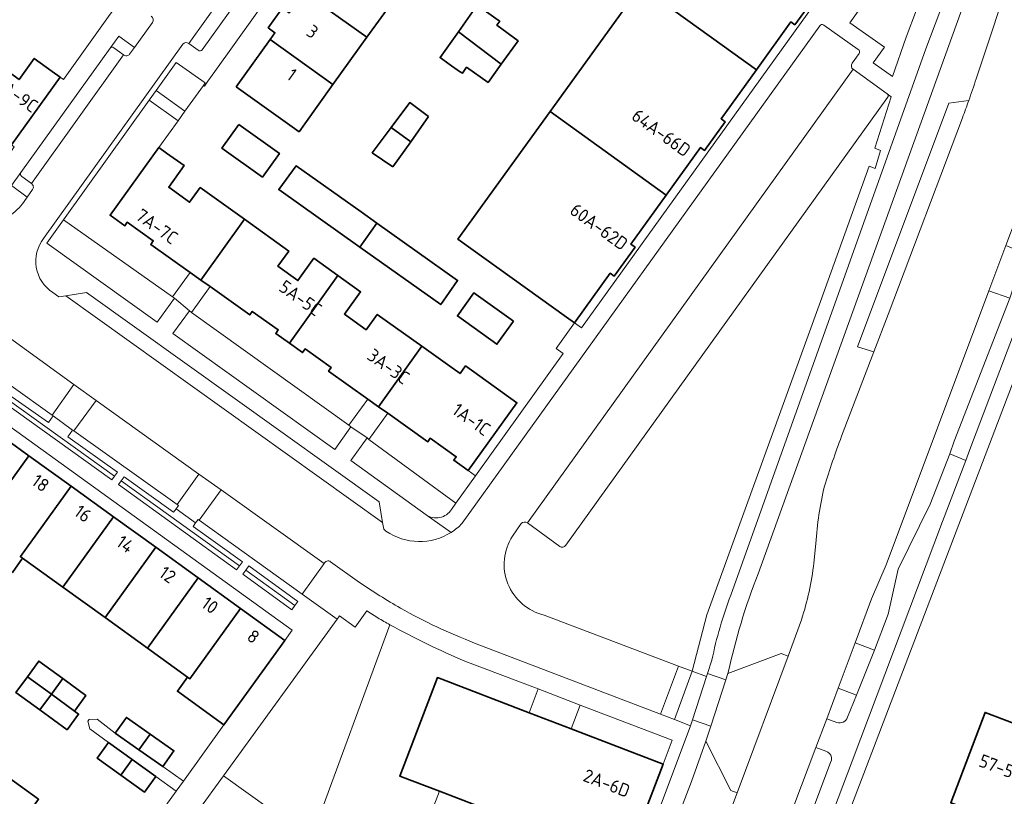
# Model space of a CAD drawing. Extents: x 150256 to 156914, y 461459 to 469481.
# Tile 342 of 656: x 155651 to 155753, y 464016 to 464097. Entities that reach past the tile are written whole.
import ezdxf
from ezdxf.enums import TextEntityAlignment as Align

# ---------------------------------------------------------------- set-up
doc = ezdxf.new("R2010")
doc.units = 0
doc.header["$LTSCALE"] = 0.75
for name, color, linetype, lineweight in [('B-RO-GR-BEPLANTING_CULTUUR_BODEMBEDEKKER-GV', 251, 'CONTINUOUS', 18), ('B-RO-GR-BEPLANTING_CULTUUR_HEESTERS-GV', 251, 'CONTINUOUS', 18), ('B-RO-GR-GROENVOORZIENING-GV', 251, 'CONTINUOUS', 18), ('B-RO-GR-HAAG-GV', 251, 'CONTINUOUS', 13), ('B-RO-IE-TERREINAFSCHEIDING_KUNSTMATIG_HEKWERK-G', 251, 'IE-TERREINAFSCHEIDING-KUNSTMATIG', 18), ('B-RO-OG-BEBOUWING-GV', 6, 'CONTINUOUS', 35), ('B-RO-OG-BEBOUWING-T18', 1, 'CONTINUOUS', 18), ('B-RO-OG-TERREIN_CULTUURSCHEIDING-GV', 251, 'CONTINUOUS', 18), ('B-RO-VH-VERHARDING_ASFALT-GV', 251, 'CONTINUOUS', 18), ('B-RO-VH-VERHARDING_BETONSTRAATSTEEN-GV', 251, 'CONTINUOUS', 18), ('B-RO-VH-VERHARDING_TEGEL-GV', 251, 'CONTINUOUS', 18)]:
    doc.layers.add(name, color=color, linetype=linetype, lineweight=lineweight)
doc.styles.add('NLCS-ISO-M200-T18', font='NLCS-ISO.ttf', dxfattribs={"height": 360})
doc.linetypes.add('IE-TERREINAFSCHEIDING-KUNSTMATIG', pattern='A,4,[82,NLCS.SHX,S=0.75,R=90,X=0,Y=0],4,-2', length=10)

msp = doc.modelspace()

# ---------------------------------------------------------------- linework, layer by layer
at = {"layer": 'B-RO-GR-BEPLANTING_CULTUUR_BODEMBEDEKKER-GV'}
for points in [[(155670.145, 464090.021), (155670.317, 464090.267), (155667.319, 464092.37), (155665.244, 464089.487), (155668.226, 464087.353)], [(155655.679, 464076.115), (155666.937, 464068.143), (155668.761, 464070.68), (155664.695, 464073.578), (155664.957, 464073.946), (155662.267, 464075.864), (155662.003, 464075.494), (155660.493, 464076.583), (155665.529, 464083.603), (155667.517, 464086.368), (155664.532, 464088.5)], [(155668.909, 464066.54), (155685.199, 464054.866), (155687.143, 464057.573), (155683.087, 464060.46), (155683.354, 464060.834), (155680.655, 464062.758), (155680.392, 464062.388), (155679.03, 464063.359), (155677.626, 464064.358), (155677.89, 464064.729), (155675.198, 464066.647), (155674.936, 464066.28), (155670.827, 464069.208)], [(155689.204, 464056.106), (155687.265, 464053.409), (155696.253, 464046.811), (155698.278, 464049.634), (155697.524, 464050.174), (155696.029, 464051.247), (155696.291, 464051.613), (155693.598, 464053.533), (155693.336, 464053.164)]]:
    msp.add_lwpolyline(points, close=True, dxfattribs=at)
at = {"layer": 'B-RO-GR-BEPLANTING_CULTUUR_HEESTERS-GV'}
for points in [[(155656.752, 464059.087), (155654.485, 464055.917), (155654.612, 464055.827), (155656.62, 464054.371), (155656.756, 464054.275), (155659.067, 464057.437)], [(155669.691, 464045.054), (155671.987, 464048.193), (155669.685, 464049.827), (155667.434, 464046.658), (155667.559, 464046.569), (155667.309, 464046.225), (155669.328, 464044.77), (155669.585, 464045.129)]]:
    msp.add_lwpolyline(points, close=True, dxfattribs=at)
at = {"layer": 'B-RO-GR-GROENVOORZIENING-GV'}
for points in [[(155663.009, 464093.95), (155661.4, 464095.124), (155660.483, 464093.867)], [(155660.871, 464093.907), (155661.873, 464093.179)], [(155662.514, 464093.261), (155663.009, 464093.95)], [(155651.266, 464081.017), (155650.288, 464079.652), (155651.929, 464078.463), (155652.463, 464079.235)], [(155652.351, 464079.859), (155651.35, 464080.609)], [(155688.179, 464034.947), (155687.034, 464035.67), (155685.85, 464033.971), (155684.201, 464035.152), (155683.961, 464034.821), (155672.227, 464018.625), (155677.093, 464015.116)], [(155677.093, 464015.116), (155681.269, 464012.105), (155681.449, 464012.592), (155689.436, 464034.237)]]:
    msp.add_lwpolyline(points, dxfattribs=at)
for points in [[(155660.483, 464093.867, -0.4122416), (155660.871, 464093.907)], [(155661.873, 464093.179, 0.430517), (155662.514, 464093.261)], [(155651.35, 464080.609, -0.3973729), (155651.266, 464081.017)], [(155652.463, 464079.235, 0.4517519), (155652.351, 464079.859)], [(155689.436, 464034.237, -0.0046407), (155688.179, 464034.947)]]:
    msp.add_lwpolyline(points, format="xyb", dxfattribs=at)
for points in [[(155649.719, 464057.675), (155649.446, 464057.299), (155660.674, 464049.216), (155660.962, 464049.618), (155661.25, 464050.021), (155656.128, 464053.683), (155656.62, 464054.371), (155654.612, 464055.827), (155654.109, 464055.149), (155649.992, 464058.052)], [(155667.309, 464046.225), (155667.059, 464045.881), (155661.933, 464049.529), (155661.643, 464049.127), (155661.353, 464048.726), (155673.56, 464039.905), (155673.866, 464040.332), (155674.172, 464040.759), (155669.07, 464044.41), (155669.328, 464044.77)], [(155674.525, 464039.89), (155674.217, 464039.464), (155679.303, 464035.795), (155679.61, 464036.221), (155679.917, 464036.647), (155674.832, 464040.315)]]:
    msp.add_lwpolyline(points, close=True, dxfattribs=at)
at = {"layer": 'B-RO-GR-HAAG-GV'}
for points in [[(155649.719, 464057.675), (155649.446, 464057.299), (155660.674, 464049.216), (155660.962, 464049.618), (155661.25, 464050.021), (155656.128, 464053.683), (155656.62, 464054.371), (155654.612, 464055.827), (155654.109, 464055.149), (155649.992, 464058.052)], [(155667.309, 464046.225), (155667.059, 464045.881), (155661.933, 464049.529), (155661.643, 464049.127), (155661.353, 464048.726), (155673.56, 464039.905), (155673.866, 464040.332), (155674.172, 464040.759), (155669.07, 464044.41), (155669.328, 464044.77)], [(155679.917, 464036.647), (155674.832, 464040.315), (155674.525, 464039.89), (155674.217, 464039.464), (155679.303, 464035.795), (155679.61, 464036.221)]]:
    msp.add_lwpolyline(points, close=True, dxfattribs=at)
at = {"layer": 'B-RO-IE-TERREINAFSCHEIDING_KUNSTMATIG_HEKWERK-G'}
for points in [[(155649.719, 464057.675), (155660.962, 464049.618)], [(155661.643, 464049.127), (155673.866, 464040.332)], [(155674.525, 464039.89), (155679.61, 464036.221)], [(155681.449, 464012.592), (155689.436, 464034.237)], [(155704.764, 464027.609), (155703.818, 464025.14)], [(155708.187, 464023.466), (155709.122, 464025.907)], [(155709.122, 464025.907), (155718.633, 464022.295), (155717.686, 464019.826)]]:
    msp.add_lwpolyline(points, dxfattribs=at)
at = {"layer": 'B-RO-OG-BEBOUWING-GV'}
for points in [[(155727.332, 464091.639), (155730.885, 464096.585), (155731.303, 464096.284), (155733.443, 464099.254), (155733.021, 464099.557), (155736.714, 464104.698), (155724.741, 464113.33), (155724.156, 464112.519), (155715.34, 464100.29)], [(155680.544, 464099.648), (155687.041, 464094.989), (155690.544, 464099.875), (155684.047, 464104.534)], [(155715.34, 464100.29), (155705.995, 464087.327), (155718.008, 464078.661), (155721.548, 464083.588), (155721.971, 464083.284), (155724.102, 464086.261), (155723.684, 464086.561), (155727.332, 464091.639)], [(155687.041, 464094.989), (155680.544, 464099.648), (155679.023, 464097.526), (155678.315, 464098.034), (155676.842, 464095.969), (155677.545, 464095.465), (155677.042, 464094.762), (155683.539, 464090.103)], [(155696.516, 464095.563), (155700.947, 464092.216), (155702.688, 464094.622), (155700.499, 464096.244), (155700.797, 464096.65), (155700.632, 464096.768), (155698.471, 464098.323)], [(155654.509, 464091.465), (155652.645, 464092.801), (155651.084, 464090.609), (155648.902, 464092.163), (155649.87, 464093.521), (155645.367, 464096.729), (155640.939, 464090.513), (155641.948, 464089.794), (155646.077, 464086.852), (155646.331, 464087.209), (155649.026, 464085.288), (155648.766, 464084.923), (155650.281, 464083.852), (155655.321, 464090.883)], [(155696.64, 464091.463), (155696.931, 464091.272), (155697.363, 464091.894), (155699.579, 464090.326), (155700.947, 464092.216), (155696.516, 464095.563), (155694.621, 464092.888), (155695.568, 464092.207)], [(155673.545, 464089.884), (155680.043, 464085.226), (155680.625, 464086.039), (155683.539, 464090.103), (155677.042, 464094.762)], [(155693.433, 464086.793), (155691.489, 464088.242), (155689.546, 464085.645), (155691.59, 464084.195)], [(155705.995, 464087.327), (155696.468, 464074.111), (155707.707, 464066.037), (155708.519, 464065.453), (155712.21, 464070.591), (155712.633, 464070.287), (155714.78, 464073.28), (155714.359, 464073.582), (155718.008, 464078.661)], [(155673.806, 464085.97), (155672.058, 464083.523), (155676.251, 464080.528), (155677.999, 464082.974)], [(155689.747, 464081.596), (155691.59, 464084.195), (155689.546, 464085.645), (155687.602, 464083.045)], [(155665.529, 464083.603), (155660.493, 464076.583), (155662.003, 464075.494), (155662.267, 464075.864), (155664.957, 464073.946), (155664.695, 464073.578), (155668.761, 464070.68), (155669.877, 464069.885), (155674.391, 464076.165), (155669.813, 464079.455), (155668.712, 464077.923), (155666.55, 464079.477), (155668.159, 464081.717), (155666.341, 464083.021)], [(155686.31, 464073.3), (155688.07, 464075.78), (155686.453, 464076.927), (155679.727, 464081.697), (155677.933, 464079.248)], [(155684.059, 464070.355), (155681.579, 464072.137), (155679.919, 464069.827), (155677.847, 464071.316), (155678.968, 464072.876), (155674.391, 464076.165), (155669.877, 464069.885), (155670.827, 464069.208), (155674.936, 464066.28), (155675.198, 464066.647), (155677.89, 464064.729), (155677.626, 464064.358), (155679.03, 464063.359)], [(155688.07, 464075.78), (155686.31, 464073.3), (155694.686, 464067.353), (155696.429, 464069.851)], [(155679.03, 464063.359), (155680.392, 464062.388), (155680.655, 464062.758), (155683.354, 464060.834), (155683.087, 464060.46), (155687.143, 464057.573), (155688.243, 464056.79), (155692.733, 464063.039), (155688.124, 464066.327), (155686.982, 464064.739), (155684.727, 464066.359), (155686.393, 464068.677), (155684.059, 464070.355)], [(155702.213, 464065.642), (155698.117, 464068.573), (155696.405, 464066.18), (155700.501, 464063.249)], [(155688.243, 464056.79), (155689.204, 464056.106), (155693.336, 464053.164), (155693.598, 464053.533), (155696.291, 464051.613), (155696.029, 464051.247), (155697.524, 464050.174), (155702.569, 464057.192), (155697.25, 464060.997), (155696.691, 464060.214), (155695.877, 464060.795), (155692.733, 464063.039)], [(155647.702, 464054.878), (155641.4, 464046.139), (155645.78, 464042.981), (155652.082, 464051.719)], [(155645.78, 464042.981), (155650.389, 464039.657), (155651.448, 464041.126), (155651.219, 464041.291), (155656.462, 464048.561), (155652.082, 464051.719)], [(155655.599, 464038.132), (155660.842, 464045.402), (155656.462, 464048.561), (155651.219, 464041.291), (155651.448, 464041.126)], [(155665.222, 464042.244), (155660.842, 464045.402), (155655.599, 464038.132), (155659.979, 464034.974)], [(155665.222, 464042.244), (155659.979, 464034.974), (155664.359, 464031.815), (155669.602, 464039.086)], [(155668.506, 464028.824), (155668.739, 464028.656), (155673.982, 464035.927), (155669.602, 464039.086), (155664.359, 464031.815)], [(155678.572, 464032.617), (155673.982, 464035.927), (155668.739, 464028.656), (155668.506, 464028.824), (155667.449, 464027.358), (155672.271, 464023.88)], [(155655.598, 464028.669), (155653.119, 464030.473), (155651.94, 464028.852), (155654.418, 464027.048)], [(155651.94, 464028.852), (155650.756, 464027.226), (155653.235, 464025.422), (155654.418, 464027.048)], [(155654.418, 464027.048), (155656.797, 464025.316), (155657.977, 464026.937), (155655.598, 464028.669)], [(155708.187, 464023.466), (155703.818, 464025.14), (155694.349, 464028.769), (155690.447, 464018.585), (155694.555, 464017.011), (155700.449, 464014.753), (155703.756, 464013.486), (155713.785, 464009.644), (155717.686, 464019.826)], [(155654.418, 464027.048), (155653.235, 464025.422), (155656.051, 464023.373), (155657.234, 464024.998), (155656.797, 464025.316)], [(155758.507, 464026.941), (155757.223, 464023.556), (155760.499, 464022.313), (155760.251, 464021.66), (155750.987, 464025.175), (155747.441, 464015.828), (155749.138, 464015.184), (155748.784, 464014.25), (155752.208, 464012.951), (155752.563, 464013.886), (155756.786, 464012.284), (155756.322, 464011.062), (155753.191, 464012.904), (155751.376, 464009.819), (155761.129, 464004.083), (155762.962, 464007.199), (155758.272, 464009.957), (155762.661, 464021.526), (155766.392, 464020.11), (155767.666, 464023.466)], [(155663.478, 464021.293), (155664.634, 464022.931), (155662.183, 464024.66), (155661.027, 464023.021)], [(155665.929, 464019.564), (155667.085, 464021.203), (155664.634, 464022.931), (155663.478, 464021.293)], [(155662.775, 464020.309), (155660.327, 464022.062), (155659.16, 464020.431), (155661.607, 464018.679)], [(155661.607, 464018.679), (155664.055, 464016.927), (155665.222, 464018.557), (155662.775, 464020.309)], [(155643.464, 464012.072), (155647.843, 464008.912), (155653.095, 464016.193), (155648.715, 464019.352)]]:
    msp.add_lwpolyline(points, close=True, dxfattribs=at)
at = {"layer": 'B-RO-OG-TERREIN_CULTUURSCHEIDING-GV'}
for points in [[(155748.748, 464114.002), (155747.269, 464115.081), (155741.238, 464106.588), (155743.181, 464105.147), (155736.982, 464096.472), (155740.578, 464093.975), (155739.416, 464092.344), (155741.406, 464090.944), (155742.837, 464095.019), (155743.897, 464097.837), (155746.35, 464104.386), (155746.95, 464106.298)], [(155750.058, 464090.696), (155753.991, 464102.567), (155755.024, 464105.689)], [(155750.101, 464102.089), (155727.502, 464039.511)], [(155705.367, 464035.243), (155719.285, 464029.971), (155720.688, 464029.44), (155722.224, 464035.27), (155733.978, 464067.677), (155738.988, 464081.657), (155739.6, 464081.438), (155740.164, 464083.287), (155739.582, 464083.512), (155741.287, 464088.835), (155740.859, 464089.144)], [(155740.903, 464088.755), (155707.618, 464042.458)], [(155736.132, 464053.724), (155739.492, 464062.45), (155737.78, 464062.993), (155747.221, 464088.186), (155749.294, 464088.44)], [(155749.294, 464088.44), (155747.221, 464088.186), (155737.78, 464062.993), (155739.492, 464062.45), (155740.976, 464066.307), (155748.643, 464086.665)], [(155687.265, 464053.409), (155687.063, 464053.555), (155685.373, 464051.21), (155693.175, 464045.612)], [(155695.787, 464046.161), (155696.253, 464046.811), (155687.265, 464053.409)], [(155703.018, 464044.691), (155702.111, 464043.408)], [(155706.987, 464042.343), (155703.663, 464044.771)], [(155733.273, 464040.62), (155733.488, 464042.648)], [(155689.436, 464034.237), (155681.449, 464012.592), (155688.496, 464009.825), (155689.015, 464010.58)], [(155724.395, 464029.197), (155729.907, 464031.266), (155730.613, 464030.997), (155731.993, 464034.76)], [(155690.601, 464011.118), (155692.041, 464010.499), (155694.555, 464017.011), (155690.447, 464018.585), (155694.349, 464028.769), (155703.818, 464025.14), (155704.764, 464027.609), (155697.188, 464030.476)], [(155736.766, 464024.665), (155737.696, 464026.946), (155735.773, 464027.675), (155734.621, 464024.505), (155735.66, 464024.132)], [(155734.514, 464021.149), (155733.49, 464021.528), (155728.231, 464007.65)], [(155734.855, 464020.958), (155734.799, 464021.005)], [(155728.231, 464007.65), (155730.098, 464006.973), (155735.011, 464019.988)], [(155711.001, 464003.242), (155712.329, 464006.778), (155699.251, 464011.626), (155700.449, 464014.753), (155694.555, 464017.011), (155692.041, 464010.499), (155709.169, 464003.132)]]:
    msp.add_lwpolyline(points, dxfattribs=at)
for points in [[(155749.294, 464088.44, 0.0071705), (155750.058, 464090.696)], [(155740.859, 464089.144, -0.4064965), (155740.903, 464088.755)], [(155748.643, 464086.665, 0.0063731), (155749.294, 464088.44)], [(155734.36, 464048.559, -0.0124531), (155736.132, 464053.724)], [(155733.488, 464042.648, -0.0412547), (155734.36, 464048.559)], [(155693.175, 464045.612, 0.4330233), (155695.787, 464046.161)], [(155703.663, 464044.771, 0.4028657), (155703.018, 464044.691)], [(155702.111, 464043.408, 0.5168473), (155705.367, 464035.243)], [(155707.618, 464042.458, -0.4201654), (155706.987, 464042.343)], [(155731.993, 464034.76, 0.0518628), (155733.273, 464040.62)], [(155727.502, 464039.511, 0.0396225), (155724.395, 464029.197)], [(155697.188, 464030.476, -0.0264722), (155689.436, 464034.237)], [(155735.66, 464024.132, 0.4116499), (155736.766, 464024.665)], [(155734.799, 464021.005, 0.0994503), (155734.514, 464021.149)], [(155735.011, 464019.988, 0.3403564), (155734.855, 464020.958)]]:
    msp.add_lwpolyline(points, format="xyb", dxfattribs=at)
for points in [[(155667.14, 464067.996), (155666.937, 464068.143), (155655.679, 464076.115), (155653.942, 464073.684), (155665.35, 464065.523)], [(155753.549, 464068.012), (155751.382, 464068.77), (155740.768, 464040.419), (155739.253, 464036.93), (155737.554, 464032.374), (155739.549, 464031.618), (155740.949, 464035.321), (155741.996, 464039.971), (155745.32, 464046.698), (155747.351, 464051.911), (155747.796, 464053.238)], [(155685.403, 464054.721), (155685.199, 464054.866), (155668.909, 464066.54), (155668.708, 464066.688), (155666.996, 464064.367), (155683.736, 464052.365)], [(155712.104, 463995.869), (155716.763, 463994.048), (155716.814, 463994.257), (155717.724, 463996.666), (155725.327, 464016.852), (155724.694, 464017.09), (155722.098, 464022.184), (155720.62, 464018.035)]]:
    msp.add_lwpolyline(points, close=True, dxfattribs=at)
at = {"layer": 'B-RO-VH-VERHARDING_ASFALT-GV'}
for points in [[(155755.024, 464105.689), (155753.991, 464102.567), (155750.058, 464090.696)], [(155748.703, 464104.035), (155744.863, 464093.805), (155724.674, 464037.296)], [(155727.502, 464039.511), (155750.101, 464102.089)], [(155731.993, 464034.76), (155730.613, 464030.997), (155725.327, 464016.852), (155717.724, 463996.666), (155723.32, 463994.582), (155724.711, 463998.191), (155727.131, 464004.637), (155728.231, 464007.65), (155733.49, 464021.528), (155734.621, 464024.505), (155735.773, 464027.675), (155737.554, 464032.374), (155739.253, 464036.93), (155740.768, 464040.419), (155751.382, 464068.77), (155753.14, 464073.463), (155754.196, 464076.286), (155756.503, 464082.448), (155758.938, 464088.951)], [(155748.643, 464086.665), (155740.976, 464066.307), (155739.492, 464062.45), (155736.132, 464053.724)], [(155716.089, 463964.311), (155717.522, 463968.019), (155737.222, 464020.13), (155746.59, 464044.91), (155748.992, 464051.219), (155747.351, 464051.911), (155745.32, 464046.698), (155741.996, 464039.971), (155740.949, 464035.321), (155739.549, 464031.618), (155737.696, 464026.946), (155736.766, 464024.665)], [(155733.488, 464042.648), (155733.273, 464040.62)], [(155722.728, 464030.58), (155722.281, 464029.208)], [(155722.281, 464029.208), (155724.176, 464028.53), (155724.395, 464029.197)], [(155712.104, 463995.869), (155720.62, 464018.035), (155722.098, 464022.184), (155722.608, 464023.739), (155720.717, 464024.406), (155720.512, 464023.777), (155711.071, 463998.589), (155710.403, 463996.732), (155710.076, 463995.78), (155701.143, 463968.104)], [(155735.66, 464024.132), (155734.621, 464024.505), (155733.49, 464021.528), (155734.514, 464021.149)], [(155734.799, 464021.005), (155734.855, 464020.958)], [(155735.011, 464019.988), (155730.098, 464006.973), (155728.958, 464003.943), (155726.565, 463997.534), (155724.929, 463993.506), (155724.253, 463991.296), (155719.09, 463977.579)]]:
    msp.add_lwpolyline(points, dxfattribs=at)
for points in [[(155750.058, 464090.696, -0.0071705), (155749.294, 464088.44)], [(155749.294, 464088.44, -0.0063731), (155748.643, 464086.665)], [(155736.132, 464053.724, 0.0124531), (155734.36, 464048.559)], [(155734.36, 464048.559, 0.0412547), (155733.488, 464042.648)], [(155733.273, 464040.62, -0.0518628), (155731.993, 464034.76)], [(155724.395, 464029.197, -0.0396225), (155727.502, 464039.511)], [(155724.674, 464037.296, 0.0390147), (155722.728, 464030.58)], [(155736.766, 464024.665, -0.4116499), (155735.66, 464024.132)], [(155734.514, 464021.149, -0.0994503), (155734.799, 464021.005)], [(155734.855, 464020.958, -0.3403564), (155735.011, 464019.988)]]:
    msp.add_lwpolyline(points, format="xyb", dxfattribs=at)
at = {"layer": 'B-RO-VH-VERHARDING_BETONSTRAATSTEEN-GV'}
for points in [[(155668.62, 464094.363), (155681.417, 464112.235)], [(155682.426, 464111.523), (155681.417, 464112.235), (155668.62, 464094.363)], [(155670.026, 464093.706), (155682.494, 464111.088)], [(155664.861, 464096.524), (155663.009, 464093.95), (155662.514, 464093.261)], [(155733.899, 464096.173), (155696.913, 464044.727)], [(155737.865, 464093.736), (155734.291, 464096.257)], [(155653.615, 464074.185), (155668.01, 464094.267)], [(155668.62, 464094.363), (155669.605, 464093.655)], [(155660.483, 464093.867), (155651.266, 464081.017)], [(155651.35, 464080.609), (155652.351, 464079.859), (155661.873, 464093.179), (155660.871, 464093.907)], [(155661.873, 464093.179), (155652.351, 464079.859)], [(155737.233, 464092.304), (155737.945, 464093.321)], [(155703.663, 464044.771), (155737.335, 464091.684)], [(155740.859, 464089.144), (155737.335, 464091.684), (155703.663, 464044.771), (155706.987, 464042.343)], [(155707.618, 464042.458), (155740.903, 464088.755)], [(155652.463, 464079.235), (155651.929, 464078.463), (155651.608, 464078)], [(155689.024, 464043.926), (155688.787, 464044.112), (155688.666, 464044.816), (155655.931, 464068.252), (155655.202, 464068.138), (155654.556, 464068.604)], [(155648.279, 464065.174), (155656.752, 464059.087), (155659.067, 464057.437), (155669.685, 464049.827), (155671.987, 464048.193), (155682.615, 464040.561)], [(155702.111, 464043.408), (155703.018, 464044.691)], [(155683.3, 464040.76), (155686.298, 464038.605)], [(155698.186, 464032.345), (155717.417, 464024.999), (155719.285, 464029.971), (155705.367, 464035.243)]]:
    msp.add_lwpolyline(points, dxfattribs=at)
for points in [[(155664.747, 464097.158, -0.4287732), (155664.861, 464096.524)], [(155734.291, 464096.257, 0.4139408), (155733.899, 464096.173)], [(155668.01, 464094.267, -0.4068025), (155668.62, 464094.363)], [(155660.871, 464093.907, 0.4122416), (155660.483, 464093.867)], [(155662.514, 464093.261, -0.430517), (155661.873, 464093.179)], [(155669.605, 464093.655, 0.4015752), (155670.026, 464093.706)], [(155737.945, 464093.321, 0.4190349), (155737.865, 464093.736)], [(155737.335, 464091.684, -0.4034515), (155737.233, 464092.304)], [(155740.903, 464088.755, 0.4064965), (155740.859, 464089.144)], [(155651.266, 464081.017, 0.3973729), (155651.35, 464080.609)], [(155652.351, 464079.859, -0.4517519), (155652.463, 464079.235)], [(155651.608, 464078, -0.0945885), (155650.005, 464076.484)], [(155654.556, 464068.604, -0.4392198), (155653.615, 464074.185)], [(155696.913, 464044.727, -0.0607971), (155695.762, 464043.789)], [(155703.018, 464044.691, -0.4028657), (155703.663, 464044.771)], [(155695.762, 464043.789, -0.2996467), (155689.024, 464043.926)], [(155705.367, 464035.243, -0.5168473), (155702.111, 464043.408)], [(155706.987, 464042.343, 0.4201654), (155707.618, 464042.458)], [(155682.615, 464040.561, -0.4719894), (155683.3, 464040.76)], [(155686.298, 464038.605, 0.0179131), (155690.523, 464035.953)], [(155690.523, 464035.953, 0.0352279), (155698.186, 464032.345)]]:
    msp.add_lwpolyline(points, format="xyb", dxfattribs=at)
for points in [[(155755.057, 464072.669), (155753.14, 464073.463), (155751.382, 464068.77), (155753.549, 464068.012)], [(155688.666, 464044.816), (155688.33, 464046.938), (155658.042, 464068.584), (155655.931, 464068.252)], [(155654.485, 464055.917), (155656.752, 464059.087), (155648.279, 464065.174), (155645.974, 464061.981)], [(155667.434, 464046.658), (155669.685, 464049.827), (155659.067, 464057.437), (155656.756, 464054.275)], [(155671.987, 464048.193), (155669.691, 464045.054), (155680.356, 464037.406), (155682.615, 464040.561)], [(155718.853, 464024.432), (155720.688, 464029.44), (155719.285, 464029.971), (155717.417, 464024.999)], [(155720.717, 464024.406), (155722.173, 464028.877), (155720.688, 464029.44), (155718.853, 464024.432), (155720.512, 464023.777)]]:
    msp.add_lwpolyline(points, close=True, dxfattribs=at)
at = {"layer": 'B-RO-VH-VERHARDING_TEGEL-GV'}
for points in [[(155701.589, 464151.852), (155695.608, 464143.514), (155694.279, 464144.462), (155693.289, 464143.085), (155694.651, 464142.109), (155691.943, 464138.397), (155690.613, 464139.364), (155690.242, 464138.848), (155689.546, 464137.856), (155661.416, 464098.627), (155660.34, 464097.126), (155655.679, 464090.626), (155655.321, 464090.883), (155650.281, 464083.852), (155650.565, 464083.652), (155648.797, 464081.126), (155648.106, 464080.138)], [(155695.599, 464133.267), (155697.45, 464131.96), (155696.627, 464130.794), (155684.176, 464113.448), (155682.494, 464111.088), (155670.026, 464093.706)], [(155748.427, 464120.76), (155747.708, 464119.736), (155742.687, 464112.7), (155737.54, 464105.488), (155736.887, 464104.573), (155737.444, 464104.172), (155709.25, 464064.928), (155708.519, 464065.453), (155706.617, 464062.798), (155707.348, 464062.273), (155698.278, 464049.634), (155696.253, 464046.811), (155695.787, 464046.161)], [(155746.95, 464106.298), (155746.35, 464104.386), (155743.897, 464097.837), (155742.837, 464095.019), (155741.406, 464090.944), (155739.416, 464092.344), (155740.578, 464093.975), (155736.982, 464096.472), (155743.181, 464105.147), (155741.238, 464106.588), (155747.269, 464115.081)], [(155774.119, 464112.054), (155773.101, 464109.802), (155762.29, 464090.749), (155759.483, 464084.202), (155758.456, 464081.642), (155756.098, 464075.526), (155755.057, 464072.669), (155753.549, 464068.012), (155747.796, 464053.238), (155747.351, 464051.911), (155748.992, 464051.219), (155749.395, 464052.367), (155757.389, 464073.422), (155759.611, 464079.275), (155760.06, 464080.458)], [(155687.063, 464053.555), (155685.403, 464054.721), (155683.736, 464052.365), (155666.996, 464064.367), (155668.708, 464066.688), (155667.14, 464067.996), (155665.35, 464065.523), (155653.942, 464073.684), (155655.679, 464076.115), (155664.532, 464088.5), (155665.244, 464089.487), (155667.319, 464092.37), (155670.317, 464090.267), (155670.145, 464090.021), (155670.256, 464089.942), (155670.615, 464090.445), (155671.341, 464091.463), (155682.009, 464106.413)], [(155724.674, 464037.296), (155744.863, 464093.805), (155748.703, 464104.035)], [(155651.608, 464078), (155651.929, 464078.463), (155650.288, 464079.652), (155651.266, 464081.017), (155660.483, 464093.867), (155661.4, 464095.124), (155663.009, 464093.95), (155664.861, 464096.524)], [(155696.913, 464044.727), (155733.899, 464096.173)], [(155734.291, 464096.257), (155737.865, 464093.736)], [(155668.01, 464094.267), (155653.615, 464074.185)], [(155669.605, 464093.655), (155668.62, 464094.363)], [(155737.945, 464093.321), (155737.233, 464092.304)], [(155737.335, 464091.684), (155740.859, 464089.144), (155741.287, 464088.835), (155739.582, 464083.512), (155740.164, 464083.287), (155739.6, 464081.438), (155738.988, 464081.657), (155733.978, 464067.677), (155722.224, 464035.27), (155720.688, 464029.44), (155722.173, 464028.877), (155722.281, 464029.208), (155722.728, 464030.58)], [(155600.214, 464090.723), (155615.487, 464079.701), (155642.177, 464060.459), (155643.866, 464059.235), (155679.327, 464033.663), (155678.572, 464032.617), (155672.271, 464023.88), (155668.07, 464018.054), (155667.339, 464017.041), (155662.061, 464009.724), (155656.81, 464002.444), (155655.76, 464000.988)], [(155760.06, 464080.458), (155759.611, 464079.275), (155757.389, 464073.422), (155749.395, 464052.367), (155748.992, 464051.219), (155746.59, 464044.91), (155737.222, 464020.13), (155717.522, 463968.019), (155716.089, 463964.311)], [(155714.813, 463962.257), (155711.3, 463958.071), (155711.85, 463957.605), (155713.362, 463953.246), (155714.109, 463955.198), (155738.714, 464019.569), (155758.976, 464072.684)], [(155654.556, 464068.604), (155655.202, 464068.138), (155655.931, 464068.252), (155658.042, 464068.584), (155688.33, 464046.938), (155688.666, 464044.816), (155688.787, 464044.112), (155689.024, 464043.926)], [(155649.992, 464058.052), (155654.109, 464055.149), (155654.612, 464055.827), (155654.485, 464055.917), (155645.974, 464061.981)], [(155669.576, 464014.965), (155672.227, 464018.625), (155683.961, 464034.821), (155680.356, 464037.406), (155669.691, 464045.054), (155669.585, 464045.129), (155669.328, 464044.77), (155669.07, 464044.41), (155674.172, 464040.759), (155673.866, 464040.332), (155673.56, 464039.905), (155661.353, 464048.726), (155661.643, 464049.127), (155661.933, 464049.529), (155667.059, 464045.881), (155667.309, 464046.225), (155667.559, 464046.569), (155667.434, 464046.658), (155656.756, 464054.275), (155656.62, 464054.371), (155656.128, 464053.683), (155661.25, 464050.021), (155660.962, 464049.618), (155660.674, 464049.216), (155649.446, 464057.299)], [(155695.762, 464043.789), (155693.175, 464045.612), (155685.373, 464051.21), (155687.063, 464053.555)], [(155693.175, 464045.612), (155695.762, 464043.789)], [(155682.615, 464040.561), (155680.356, 464037.406), (155683.961, 464034.821), (155684.201, 464035.152), (155685.85, 464033.971), (155687.034, 464035.67), (155688.179, 464034.947)], [(155686.298, 464038.605), (155683.3, 464040.76)], [(155700.864, 463967.473), (155701.143, 463968.104), (155710.076, 463995.78), (155710.403, 463996.732), (155711.071, 463998.589), (155720.512, 464023.777), (155718.853, 464024.432), (155717.417, 464024.999), (155698.186, 464032.345)], [(155697.188, 464030.476), (155704.764, 464027.609), (155709.122, 464025.907), (155718.633, 464022.295), (155717.686, 464019.826), (155713.785, 464009.644), (155713.248, 464008.243), (155712.925, 464008.367), (155712.329, 464006.778), (155711.001, 464003.242)]]:
    msp.add_lwpolyline(points, dxfattribs=at)
for points in [[(155664.861, 464096.524, 0.4287732), (155664.747, 464097.158)], [(155733.899, 464096.173, -0.4139408), (155734.291, 464096.257)], [(155668.62, 464094.363, 0.4068025), (155668.01, 464094.267)], [(155670.026, 464093.706, -0.4015752), (155669.605, 464093.655)], [(155737.865, 464093.736, -0.4190349), (155737.945, 464093.321)], [(155737.233, 464092.304, 0.4034515), (155737.335, 464091.684)], [(155650.005, 464076.484, 0.0945885), (155651.608, 464078)], [(155653.615, 464074.185, 0.4392198), (155654.556, 464068.604)], [(155695.787, 464046.161, -0.4330233), (155693.175, 464045.612)], [(155695.762, 464043.789, 0.0607971), (155696.913, 464044.727)], [(155689.024, 464043.926, 0.2996467), (155695.762, 464043.789)], [(155683.3, 464040.76, 0.4719894), (155682.615, 464040.561)], [(155690.523, 464035.953, -0.0179131), (155686.298, 464038.605)], [(155722.728, 464030.58, -0.0390147), (155724.674, 464037.296)], [(155698.186, 464032.345, -0.0352279), (155690.523, 464035.953)], [(155688.179, 464034.947, 0.0046407), (155689.436, 464034.237)], [(155689.436, 464034.237, 0.0264722), (155697.188, 464030.476)]]:
    msp.add_lwpolyline(points, format="xyb", dxfattribs=at)
for points in [[(155667.517, 464086.368), (155668.226, 464087.353), (155665.244, 464089.487), (155664.532, 464088.5)], [(155679.61, 464036.221), (155679.303, 464035.795), (155674.217, 464039.464), (155674.525, 464039.89), (155674.832, 464040.315), (155679.917, 464036.647)], [(155735.773, 464027.675), (155737.696, 464026.946), (155739.549, 464031.618), (155737.554, 464032.374)], [(155722.098, 464022.184), (155724.694, 464017.09), (155725.327, 464016.852), (155730.613, 464030.997), (155729.907, 464031.266), (155724.395, 464029.197), (155724.176, 464028.53), (155722.608, 464023.739)], [(155722.173, 464028.877), (155720.717, 464024.406), (155722.608, 464023.739), (155724.176, 464028.53), (155722.281, 464029.208)], [(155660.327, 464022.062), (155662.775, 464020.309), (155665.222, 464018.557), (155667.339, 464017.041), (155668.07, 464018.054), (155665.929, 464019.564), (155663.478, 464021.293), (155661.027, 464023.021), (155659.141, 464024.483), (155658.316, 464024.44), (155658.187, 464024.254), (155658.402, 464023.468)]]:
    msp.add_lwpolyline(points, close=True, dxfattribs=at)

# ---------------------------------------------------------------- texts
at = {"layer": 'B-RO-OG-BEBOUWING-T18', "style": 'NLCS-ISO-M200-T18'}
for s, rotation, p in [('3', 324.4, (155681.422, 464095.578)), ('9A-9C', 324.5, (155650.814, 464089.084)), ('1', 324.4, (155679.289, 464091.14)), ('64A-66D', 324.2, (155717.498, 464085.114)), ('60A-62D', 324.2, (155711.052, 464075.396)), ('7A-7C', 324.3, (155665.334, 464075.425)), ('5A-5C', 324.3, (155680.184, 464068.022)), ('3A-3C', 324.3, (155689.29, 464060.949)), ('1A-1C', 324.3, (155697.864, 464055.469)), ('18', 324.2, (155653.304, 464048.888)), ('16', 324.2, (155657.683, 464045.73)), ('14', 324.2, (155662.063, 464042.571)), ('12', 324.2, (155666.444, 464039.413)), ('10', 324.2, (155670.823, 464036.254)), ('8', 324.2, (155675.308, 464033.02)), ('57-57A', 339.1, (155753.132, 464019.247)), ('2A-6D', 338.9, (155711.852, 464017.855))]:
    msp.add_text(s, height=1.35, rotation=rotation, dxfattribs=at).set_placement(p, align=Align.MIDDLE)

doc.saveas('drawing.dxf')
